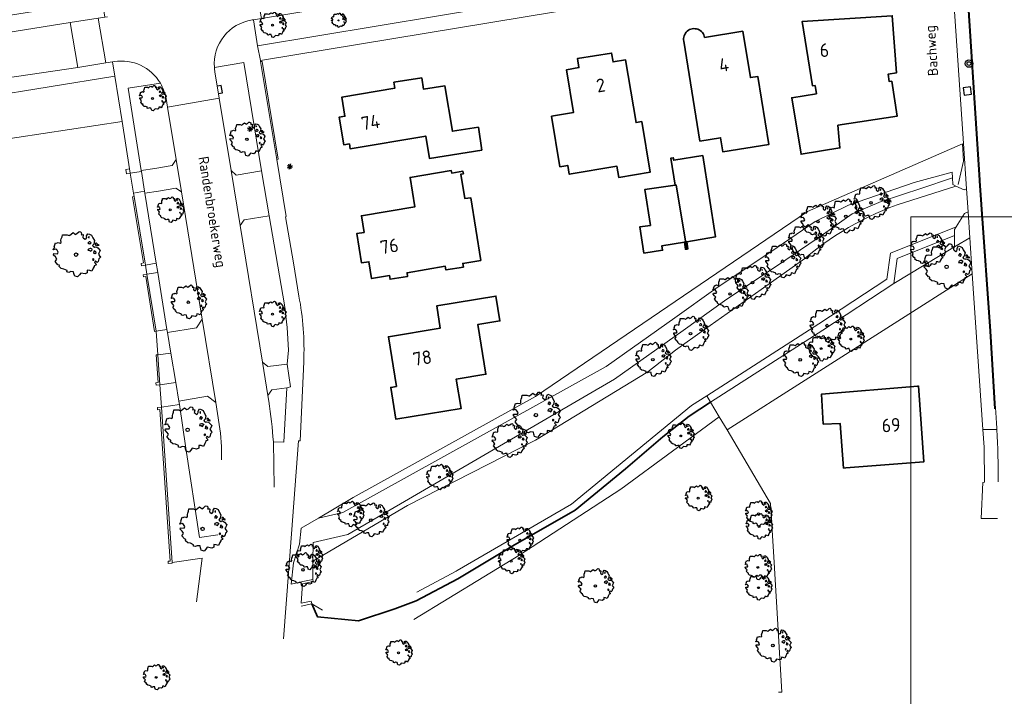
# Model space of a CAD drawing. Header units: metres. Extents: x 152391 to 157968, y 462336 to 467280.
# Tile 489 of 656: x 156202 to 156333, y 462701 to 462791. Entities that reach past the tile are written whole.
import ezdxf
from ezdxf.enums import TextEntityAlignment as Align

# ---------------------------------------------------------------- set-up
doc = ezdxf.new("R2010")
doc.units = ezdxf.units.M
doc.header["$LTSCALE"] = 0.75
doc.layers.get('0').update_dxf_attribs({"lineweight": 25})
for name, color, linetype, lineweight in [('B-GV-GR-BOOM-S', 252, 'Continuous', 25), ('B-RO-GK-BESCHOEIING-G', 251, 'GK-BESCHOEIING', 35), ('B-RO-GR-BEPLANTING_CULTUUR_BOSPLANTSOEN-GV', 251, 'Continuous', 18), ('B-RO-GR-BEPLANTING_CULTUUR_HEESTERS-GV', 251, 'Continuous', 18), ('B-RO-GR-GROENVOORZIENING-GV', 251, 'Continuous', 18), ('B-RO-IE-TERREINAFSCHEIDING_KUNSTMATIG_HEKWERK-G', 251, 'IE-TERREINAFSCHEIDING-KUNSTMATIG', 18), ('B-RO-IE-TERREINAFSCHEIDING_KUNSTMATIG_MUUR-GV', 251, 'Continuous', 18), ('B-RO-OG-BEBOUWING-GV', 6, 'Continuous', 35), ('B-RO-OG-BEBOUWING-T18', 1, 'Continuous', 18), ('B-RO-OG-TERREIN_CULTUURSCHEIDING-GV', 251, 'Continuous', 18), ('B-RO-OG-WATER_SLOOT-GV', 251, 'Continuous', 18), ('B-RO-VH-VERHARDING_ASFALT-GV', 251, 'Continuous', 18), ('B-RO-VH-VERHARDING_BETONSTRAATSTEEN-GV', 251, 'Continuous', 18), ('B-RO-VH-VERHARDING_STRAATBAKSTEEN-GV', 251, 'Continuous', 18), ('B-RO-VH-VERHARDING_TEGEL-GV', 251, 'Continuous', 18), ('B-WE-OG-TOPOGRAFIE-T18', 1, 'Continuous', 18)]:
    doc.layers.add(name, color=color, linetype=linetype, lineweight=lineweight)
for name, color, linetype in [('S08_TROTTOIRKOLK', 251, 'Continuous'), ('TOPO1', 251, 'Continuous'), ('TOPO_BOOM', 251, 'Continuous'), ('TOPO_LICHTMAST', 251, 'Continuous')]:
    doc.layers.add(name, color=color, linetype=linetype)
doc.layers.add('X-XX-AL-TEKENBLAD_HULPLIJN-G', color=7, linetype='Continuous', lineweight=18, plot=False)
doc.styles.add('NLCS-ISO-M200-T18', font='NLCS-ISO.ttf', dxfattribs={"height": 360})
doc.linetypes.add('GK-BESCHOEIING', pattern='A,30,-5,[1,NLCS.SHX,S=1,R=0,X=0,Y=0],-5', length=40)
doc.linetypes.add('IE-TERREINAFSCHEIDING-KUNSTMATIG', pattern='A,4,[82,NLCS.SHX,S=0.75,R=90,X=0,Y=0],4,-2', length=10)

# ---------------------------------------------------------------- blocks, each defined once
blk = doc.blocks.new('Q26')
at = {"color": 0, "linetype": 'ByBlock'}
for p, q in [((-0.37, 0), (0.37, 0)), ((0.262, -0.262), (-0.261, 0.261)), ((0, -0.37), (0, 0.37))]:
    blk.add_line(p, q, dxfattribs=at)
blk.add_lwpolyline([(-0.261, -0.261), (0, 0), (0.261, 0.261)], dxfattribs=at)
blk = doc.blocks.new('Q21')
at = {"color": 0, "linetype": 'ByBlock'}
for radius in [0.5, 0.25]:
    blk.add_circle((0, 0), radius, dxfattribs=at)
blk = doc.blocks.new('S08')
at = {"color": 0, "linetype": 'ByBlock'}
blk.add_lwpolyline([(-0.5, 0), (-0.5, -0.5), (0.5, -0.5), (0.5, 0)], dxfattribs=at)
blk = doc.blocks.new('S061')
at = {"linetype": 'Continuous'}
blk.add_lwpolyline([(-0.5, 0.5), (-0.5, -0.5), (0.5, -0.5), (0.5, 0.5), (-0.5, 0.5)], close=True, dxfattribs=at)
blk = doc.blocks.new('SGR-BOOM_0_10')
at = {"linetype": 'Continuous'}
for p, q in [((-0.96, 0.21), (-0.93, 0.27)), ((-0.84, 0.23), (-0.96, 0.21)), ((-0.94, -0.02), (-0.94, 0.05)), ((-0.94, 0.05), (-0.78, 0.04)), ((-0.93, 0.27), (-0.9, 0.3)), ((-0.92, 0.33), (-0.86, 0.49)), ((-0.9, 0.3), (-0.92, 0.33)), ((-0.86, 0.49), (-0.82, 0.48)), ((-0.8, 0.19), (-0.84, 0.23)), ((-0.82, 0.48), (-0.75, 0.51)), ((-0.75, 0.1), (-0.8, 0.19)), ((-0.78, 0.04), (-0.75, 0.1)), ((-0.75, 0.51), (-0.66, 0.48)), ((-0.66, 0.48), (-0.63, 0.52)), ((-0.64, 0.61), (-0.62, 0.67)), ((-0.63, 0.52), (-0.64, 0.61)), ((-0.62, 0.67), (-0.59, 0.75)), ((-0.59, 0.75), (-0.57, 0.84)), ((-0.57, 0.84), (-0.38, 0.84)), ((-0.38, 0.84), (-0.29, 0.81)), ((-0.29, 0.81), (-0.26, 0.82)), ((-0.26, 0.82), (-0.21, 0.87)), ((-0.21, 0.87), (-0.13, 0.93)), ((-0.13, 0.93), (-0.07, 0.89)), ((-0.07, 0.89), (-0.04, 0.85)), ((-0.04, 0.85), (0.04, 0.89)), ((0.04, 0.89), (0.12, 0.96)), ((0.12, 0.96), (0.15, 0.97)), ((0.15, 0.97), (0.19, 0.95)), ((0.19, 0.95), (0.22, 0.93)), ((0.23, 0.86), (0.21, 0.84)), ((0.21, 0.84), (0.3, 0.85)), ((0.22, 0.93), (0.23, 0.86)), ((0.3, 0.83), (0.29, 0.72)), ((0.29, 0.72), (0.32, 0.7)), ((0.3, 0.85), (0.3, 0.83)), ((0.32, 0.7), (0.39, 0.65)), ((0.39, 0.65), (0.42, 0.68)), ((0.42, 0.68), (0.45, 0.72)), ((0.44, 0.79), (0.5, 0.88)), ((0.45, 0.72), (0.44, 0.79)), ((0.5, 0.88), (0.57, 0.86)), ((0.53, 0.51), (0.5, 0.49)), ((0.5, 0.49), (0.52, 0.46)), ((0.52, 0.23), (0.5, 0.19)), ((0.5, 0.19), (0.58, 0.18)), ((0.55, 0.77), (0.52, 0.75)), ((0.52, 0.75), (0.53, 0.7)), ((0.52, 0.46), (0.55, 0.47)), ((0.59, 0.26), (0.52, 0.23)), ((0.53, 0.7), (0.54, 0.7)), ((0.55, 0.55), (0.53, 0.51)), ((0.54, 0.71), (0.55, 0.77)), ((0.58, 0.55), (0.55, 0.55)), ((0.55, 0.47), (0.58, 0.44)), ((0.57, 0.86), (0.65, 0.82)), ((0.61, 0.53), (0.58, 0.55)), ((0.58, 0.44), (0.61, 0.47)), ((0.58, 0.18), (0.63, 0.14)), ((0.63, 0.26), (0.59, 0.26)), ((0.63, 0.49), (0.61, 0.53)), ((0.61, 0.47), (0.63, 0.49)), ((0.68, 0.22), (0.63, 0.26)), ((0.63, 0.14), (0.68, 0.21)), ((0.65, 0.82), (0.7, 0.71)), ((0.68, 0.21), (0.7, 0.23)), ((0.74, 0.45), (0.69, 0.39)), ((0.69, 0.39), (0.72, 0.35)), ((0.7, 0.71), (0.78, 0.59)), ((0.72, 0.35), (0.78, 0.32)), ((0.78, 0.59), (0.74, 0.45)), ((0.76, 0.1), (0.74, 0.06)), ((0.81, 0.03), (0.74, 0.06)), ((0.8, 0.13), (0.76, 0.17)), ((0.76, 0.17), (0.76, 0.13)), ((0.76, 0.13), (0.76, 0.1)), ((0.78, 0.32), (0.81, 0.33)), ((0.83, 0.11), (0.8, 0.13)), ((0.83, 0.48), (0.81, 0.46)), ((0.81, 0.46), (0.82, 0.42)), ((0.81, 0.33), (0.88, 0.32)), ((0.81, 0.03), (0.85, 0.08)), ((0.82, 0.42), (0.86, 0.39)), ((0.87, 0.48), (0.83, 0.48)), ((0.85, 0.08), (0.83, 0.11)), ((0.86, 0.41), (0.92, 0.38)), ((0.86, 0.39), (0.87, 0.41)), ((0.91, 0.43), (0.87, 0.48)), ((0.88, 0.32), (0.92, 0.29)), ((0.97, 0.4), (0.91, 0.43)), ((0.92, 0.38), (0.97, 0.4)), ((0.92, 0.29), (1.02, 0.18)), ((0.97, 0.06), (0.94, 0.02)), ((0.94, 0.02), (0.99, -0.05)), ((1.02, 0.18), (0.97, 0.06)), ((-0.87, -0.1), (-0.94, -0.02)), ((-0.81, -0.18), (-0.87, -0.1)), ((-0.87, -0.28), (-0.84, -0.24)), ((-0.76, -0.42), (-0.87, -0.28)), ((-0.84, -0.24), (-0.81, -0.18)), ((-0.7, -0.44), (-0.76, -0.42)), ((-0.72, -0.51), (-0.7, -0.44)), ((-0.62, -0.59), (-0.72, -0.51)), ((-0.51, -0.61), (-0.62, -0.59)), ((-0.38, -0.66), (-0.51, -0.61)), ((-0.38, -0.73), (-0.38, -0.66)), ((-0.31, -0.75), (-0.38, -0.73)), ((-0.23, -0.71), (-0.31, -0.75)), ((-0.11, -0.72), (-0.23, -0.71)), ((-0.09, -0.8), (-0.11, -0.72)), ((-0.07, -0.84), (-0.09, -0.8)), ((-0.05, -0.9), (-0.07, -0.84)), ((0.06, -0.94), (-0.05, -0.9)), ((0.14, -0.86), (0.06, -0.94)), ((0.2, -0.77), (0.14, -0.86)), ((0.38, -0.81), (0.2, -0.77)), ((0.47, -0.76), (0.38, -0.81)), ((0.47, -0.65), (0.47, -0.76)), ((0.58, -0.66), (0.47, -0.65)), ((0.66, -0.7), (0.58, -0.66)), ((0.72, -0.57), (0.66, -0.7)), ((0.72, -0.16), (0.7, -0.2)), ((0.7, -0.2), (0.7, -0.24)), ((0.71, -0.24), (0.75, -0.23)), ((0.75, -0.19), (0.72, -0.16)), ((0.76, -0.5), (0.72, -0.57)), ((0.75, -0.23), (0.75, -0.19)), ((0.77, -0.47), (0.76, -0.5)), ((0.83, -0.45), (0.77, -0.47)), ((0.82, -0.27), (0.78, -0.33)), ((0.78, -0.33), (0.8, -0.36)), ((0.8, -0.36), (0.84, -0.4)), ((0.89, -0.33), (0.82, -0.27)), ((0.84, -0.4), (0.83, -0.45)), ((0.93, -0.29), (0.89, -0.33)), ((0.95, -0.24), (0.93, -0.29)), ((0.97, -0.17), (0.95, -0.24)), ((1.04, -0.1), (0.97, -0.17)), ((0.99, -0.05), (1.04, -0.1))]:
    blk.add_line(p, q, dxfattribs=at)
blk.add_circle((0, 0), 0.0711, dxfattribs=at)
blk = doc.blocks.new('SGR-BOOM_21_30')
at = {"linetype": 'Continuous'}
for p, q in [((-1.11, 1.19), (-1.05, 1.33)), ((-1.05, 1.33), (-1.02, 1.5)), ((-1.02, 1.5), (-0.67, 1.5)), ((-0.67, 1.5), (-0.52, 1.43)), ((-0.52, 1.43), (-0.47, 1.45)), ((-0.47, 1.45), (-0.37, 1.55)), ((-0.37, 1.55), (-0.23, 1.65)), ((-0.23, 1.65), (-0.13, 1.58)), ((-0.13, 1.58), (-0.06, 1.52)), ((-0.06, 1.52), (0.07, 1.58)), ((0.07, 1.58), (0.2, 1.71)), ((0.2, 1.71), (0.26, 1.73)), ((0.26, 1.73), (0.33, 1.7)), ((0.33, 1.7), (0.39, 1.65)), ((0.4, 1.53), (0.38, 1.5)), ((0.38, 1.5), (0.53, 1.52)), ((0.39, 1.65), (0.4, 1.53)), ((0.54, 1.48), (0.51, 1.29)), ((0.53, 1.52), (0.54, 1.48)), ((0.79, 1.4), (0.89, 1.56)), ((0.8, 1.29), (0.79, 1.4)), ((0.89, 1.56), (1.02, 1.53)), ((0.97, 1.37), (0.93, 1.33)), ((0.93, 1.33), (0.95, 1.25)), ((0.96, 1.27), (0.97, 1.37)), ((1.02, 1.53), (1.16, 1.45)), ((1.16, 1.45), (1.25, 1.27)), ((-1.7, 0.37), (-1.66, 0.48)), ((-1.49, 0.41), (-1.7, 0.37)), ((-1.68, -0.03), (-1.67, 0.09)), ((-1.67, 0.09), (-1.39, 0.07)), ((-1.66, 0.48), (-1.6, 0.53)), ((-1.63, 0.58), (-1.53, 0.87)), ((-1.6, 0.53), (-1.63, 0.58)), ((-1.53, 0.87), (-1.46, 0.86)), ((-1.42, 0.33), (-1.49, 0.41)), ((-1.46, 0.86), (-1.34, 0.91)), ((-1.33, 0.18), (-1.42, 0.33)), ((-1.39, 0.07), (-1.33, 0.18)), ((-1.34, 0.91), (-1.18, 0.86)), ((-1.18, 0.86), (-1.12, 0.92)), ((-1.13, 1.09), (-1.11, 1.19)), ((-1.12, 0.92), (-1.13, 1.09)), ((0.51, 1.29), (0.57, 1.24)), ((0.57, 1.24), (0.69, 1.15)), ((0.69, 1.15), (0.75, 1.2)), ((0.75, 1.2), (0.8, 1.29)), ((0.94, 0.91), (0.89, 0.87)), ((0.89, 0.87), (0.93, 0.83)), ((0.93, 0.41), (0.89, 0.33)), ((0.89, 0.33), (1.03, 0.32)), ((0.93, 0.83), (0.98, 0.84)), ((1.05, 0.46), (0.93, 0.41)), ((0.97, 0.97), (0.94, 0.91)), ((0.95, 1.25), (0.96, 1.24)), ((1.03, 0.97), (0.97, 0.97)), ((0.98, 0.84), (1.03, 0.78)), ((1.08, 0.94), (1.03, 0.97)), ((1.03, 0.78), (1.08, 0.84)), ((1.03, 0.32), (1.11, 0.25)), ((1.11, 0.46), (1.05, 0.46)), ((1.12, 0.87), (1.08, 0.94)), ((1.08, 0.84), (1.12, 0.87)), ((1.22, 0.4), (1.11, 0.46)), ((1.11, 0.25), (1.2, 0.37)), ((1.2, 0.37), (1.24, 0.41)), ((1.32, 0.79), (1.23, 0.69)), ((1.23, 0.69), (1.27, 0.63)), ((1.25, 1.27), (1.38, 1.06)), ((1.27, 0.63), (1.38, 0.56)), ((1.34, 0.18), (1.31, 0.1)), ((1.43, 0.05), (1.31, 0.1)), ((1.38, 1.06), (1.32, 0.79)), ((1.36, 0.3), (1.34, 0.23)), ((1.34, 0.23), (1.34, 0.18)), ((1.43, 0.23), (1.36, 0.3)), ((1.38, 0.56), (1.44, 0.6)), ((1.47, 0.2), (1.43, 0.23)), ((1.43, 0.05), (1.51, 0.14)), ((1.47, 0.86), (1.44, 0.81)), ((1.44, 0.81), (1.46, 0.74)), ((1.44, 0.6), (1.57, 0.56)), ((1.46, 0.74), (1.53, 0.69)), ((1.54, 0.86), (1.47, 0.86)), ((1.51, 0.14), (1.47, 0.2)), ((1.53, 0.73), (1.64, 0.68)), ((1.53, 0.69), (1.54, 0.73)), ((1.62, 0.76), (1.54, 0.86)), ((1.57, 0.56), (1.64, 0.51)), ((1.73, 0.71), (1.62, 0.76)), ((1.64, 0.68), (1.73, 0.71)), ((1.64, 0.51), (1.81, 0.32)), ((1.72, 0.1), (1.67, 0.04)), ((1.67, 0.04), (1.76, -0.09)), ((1.81, 0.32), (1.72, 0.1)), ((-1.54, -0.18), (-1.68, -0.03)), ((-1.55, -0.51), (-1.49, -0.42)), ((-1.35, -0.75), (-1.55, -0.51)), ((-1.44, -0.32), (-1.54, -0.18)), ((-1.49, -0.42), (-1.44, -0.32)), ((-1.25, -0.78), (-1.35, -0.75)), ((-1.27, -0.9), (-1.25, -0.78)), ((-1.11, -1.05), (-1.27, -0.9)), ((-0.91, -1.08), (-1.11, -1.05)), ((-0.67, -1.18), (-0.91, -1.08)), ((-0.68, -1.29), (-0.67, -1.18)), ((-0.55, -1.33), (-0.68, -1.29)), ((-0.4, -1.26), (-0.55, -1.33)), ((-0.19, -1.28), (-0.4, -1.26)), ((-0.16, -1.43), (-0.19, -1.28)), ((0.84, -1.16), (0.83, -1.36)), ((1.03, -1.18), (0.84, -1.16)), ((1.18, -1.24), (1.03, -1.18)), ((1.29, -1.01), (1.18, -1.24)), ((1.29, -0.29), (1.24, -0.36)), ((1.24, -0.36), (1.25, -0.42)), ((1.26, -0.42), (1.33, -0.41)), ((1.33, -0.34), (1.29, -0.29)), ((1.36, -0.88), (1.29, -1.01)), ((1.33, -0.41), (1.33, -0.34)), ((1.37, -0.83), (1.36, -0.88)), ((1.48, -0.8), (1.37, -0.83)), ((1.46, -0.47), (1.39, -0.59)), ((1.39, -0.59), (1.43, -0.64)), ((1.43, -0.64), (1.5, -0.7)), ((1.58, -0.59), (1.46, -0.47)), ((1.5, -0.7), (1.48, -0.8)), ((1.66, -0.52), (1.58, -0.59)), ((1.68, -0.42), (1.66, -0.52)), ((1.72, -0.31), (1.68, -0.42)), ((1.84, -0.18), (1.72, -0.31)), ((1.76, -0.09), (1.84, -0.18)), ((-0.13, -1.49), (-0.16, -1.43)), ((-0.1, -1.61), (-0.13, -1.49)), ((0.11, -1.67), (-0.1, -1.61)), ((0.25, -1.52), (0.11, -1.67)), ((0.36, -1.38), (0.25, -1.52)), ((0.68, -1.44), (0.36, -1.38)), ((0.83, -1.36), (0.68, -1.44))]:
    blk.add_line(p, q, dxfattribs=at)
blk.add_circle((0, 0), 0.126, dxfattribs=at)
blk = doc.blocks.new('SGR-BOOM_31_50')
at = {"linetype": 'Continuous'}
for p, q in [((-1.51, 1.45), (-1.48, 1.58)), ((-1.49, 1.23), (-1.51, 1.45)), ((-1.48, 1.58), (-1.4, 1.78)), ((-1.4, 1.78), (-1.36, 2)), ((-1.36, 2), (-0.89, 2)), ((-0.89, 2), (-0.69, 1.91)), ((-0.69, 1.91), (-0.63, 1.93)), ((-0.63, 1.93), (-0.49, 2.06)), ((-0.49, 2.06), (-0.3, 2.2)), ((-0.3, 2.2), (-0.18, 2.11)), ((-0.18, 2.11), (-0.08, 2.02)), ((-0.08, 2.02), (0.09, 2.11)), ((0.09, 2.11), (0.27, 2.28)), ((0.27, 2.28), (0.35, 2.31)), ((0.35, 2.31), (0.44, 2.26)), ((0.44, 2.26), (0.52, 2.2)), ((0.54, 2.04), (0.51, 2)), ((0.51, 2), (0.71, 2.02)), ((0.52, 2.2), (0.54, 2.04)), ((0.72, 1.98), (0.68, 1.71)), ((0.68, 1.71), (0.75, 1.65)), ((0.71, 2.02), (0.72, 1.98)), ((0.75, 1.65), (0.92, 1.54)), ((0.92, 1.54), (1, 1.6)), ((1, 1.6), (1.06, 1.71)), ((1.05, 1.87), (1.19, 2.09)), ((1.06, 1.71), (1.05, 1.87)), ((1.19, 2.09), (1.36, 2.04)), ((1.3, 1.82), (1.23, 1.78)), ((1.23, 1.78), (1.27, 1.67)), ((1.27, 1.67), (1.28, 1.65)), ((1.28, 1.69), (1.3, 1.82)), ((1.36, 2.04), (1.54, 1.93)), ((1.54, 1.93), (1.67, 1.69)), ((1.67, 1.69), (1.84, 1.41)), ((1.84, 1.41), (1.76, 1.06)), ((-2.27, 0.49), (-2.21, 0.64)), ((-1.99, 0.55), (-2.27, 0.49)), ((-2.24, -0.04), (-2.22, 0.11)), ((-2.22, 0.11), (-1.85, 0.09)), ((-2.21, 0.64), (-2.13, 0.71)), ((-2.18, 0.77), (-2.04, 1.17)), ((-2.13, 0.71), (-2.18, 0.77)), ((-2.04, 1.17), (-1.94, 1.14)), ((-1.9, 0.44), (-1.99, 0.55)), ((-1.94, 1.14), (-1.79, 1.21)), ((-1.77, 0.25), (-1.9, 0.44)), ((-1.85, 0.09), (-1.77, 0.25)), ((-1.79, 1.21), (-1.57, 1.14)), ((-1.57, 1.14), (-1.49, 1.23)), ((1.25, 1.21), (1.19, 1.17)), ((1.19, 1.17), (1.23, 1.1)), ((1.23, 0.55), (1.19, 0.44)), ((1.19, 0.44), (1.37, 0.42)), ((1.23, 1.1), (1.31, 1.12)), ((1.4, 0.62), (1.23, 0.55)), ((1.3, 1.3), (1.25, 1.21)), ((1.37, 1.3), (1.3, 1.3)), ((1.31, 1.12), (1.37, 1.03)), ((1.44, 1.25), (1.37, 1.3)), ((1.37, 1.03), (1.44, 1.12)), ((1.37, 0.42), (1.48, 0.33)), ((1.48, 0.62), (1.4, 0.62)), ((1.5, 1.17), (1.44, 1.25)), ((1.44, 1.12), (1.5, 1.17)), ((1.62, 0.53), (1.48, 0.62)), ((1.48, 0.33), (1.61, 0.49)), ((1.61, 0.49), (1.65, 0.55)), ((1.76, 1.06), (1.64, 0.93)), ((1.64, 0.93), (1.7, 0.84)), ((1.7, 0.84), (1.84, 0.75)), ((1.79, 0.25), (1.75, 0.14)), ((1.91, 0.07), (1.75, 0.14)), ((1.81, 0.4), (1.79, 0.31)), ((1.79, 0.31), (1.79, 0.25)), ((1.9, 0.31), (1.81, 0.4)), ((1.84, 0.75), (1.92, 0.79)), ((1.96, 0.27), (1.9, 0.31)), ((1.91, 0.07), (2.01, 0.18)), ((1.96, 1.14), (1.92, 1.08)), ((1.92, 1.08), (1.95, 0.99)), ((1.92, 0.79), (2.09, 0.75)), ((1.95, 0.99), (2.04, 0.93)), ((2.06, 1.14), (1.96, 1.14)), ((2.01, 0.18), (1.96, 0.27)), ((2.04, 0.97), (2.18, 0.9)), ((2.04, 0.93), (2.06, 0.97)), ((2.16, 1.01), (2.06, 1.14)), ((2.09, 0.75), (2.18, 0.68)), ((2.3, 0.95), (2.16, 1.01)), ((2.18, 0.9), (2.3, 0.95)), ((2.18, 0.68), (2.41, 0.42)), ((2.29, 0.14), (2.23, 0.05)), ((2.23, 0.05), (2.35, -0.13)), ((2.41, 0.42), (2.29, 0.14)), ((-2.05, -0.24), (-2.24, -0.04)), ((-2.07, -0.67), (-1.99, -0.56)), ((-1.8, -1), (-2.07, -0.67)), ((-1.91, -0.43), (-2.05, -0.24)), ((-1.99, -0.56), (-1.91, -0.43)), ((-1.67, -1.05), (-1.8, -1)), ((-1.7, -1.2), (-1.67, -1.05)), ((-1.48, -1.4), (-1.7, -1.2)), ((1.72, -0.39), (1.65, -0.48)), ((1.65, -0.48), (1.67, -0.56)), ((1.68, -0.56), (1.78, -0.54)), ((1.78, -0.45), (1.72, -0.39)), ((1.81, -1.18), (1.72, -1.35)), ((1.78, -0.54), (1.78, -0.45)), ((1.82, -1.11), (1.81, -1.18)), ((1.98, -1.07), (1.82, -1.11)), ((1.95, -0.63), (1.85, -0.78)), ((1.85, -0.78), (1.9, -0.85)), ((1.9, -0.85), (1.99, -0.94)), ((2.1, -0.78), (1.95, -0.63)), ((1.99, -0.94), (1.98, -1.07)), ((2.21, -0.7), (2.1, -0.78)), ((2.24, -0.56), (2.21, -0.7)), ((2.29, -0.41), (2.24, -0.56)), ((2.46, -0.24), (2.29, -0.41)), ((2.35, -0.13), (2.46, -0.24)), ((-1.22, -1.44), (-1.48, -1.4)), ((-0.89, -1.57), (-1.22, -1.44)), ((-0.91, -1.72), (-0.89, -1.57)), ((-0.73, -1.77), (-0.91, -1.72)), ((-0.53, -1.68), (-0.73, -1.77)), ((-0.25, -1.7), (-0.53, -1.68)), ((-0.21, -1.9), (-0.25, -1.7)), ((-0.18, -1.99), (-0.21, -1.9)), ((-0.13, -2.14), (-0.18, -1.99)), ((0.15, -2.23), (-0.13, -2.14)), ((0.34, -2.03), (0.15, -2.23)), ((0.47, -1.83), (0.34, -2.03)), ((0.91, -1.92), (0.47, -1.83)), ((1.11, -1.81), (0.91, -1.92)), ((1.13, -1.55), (1.11, -1.81)), ((1.37, -1.57), (1.13, -1.55)), ((1.58, -1.66), (1.37, -1.57)), ((1.72, -1.35), (1.58, -1.66))]:
    blk.add_line(p, q, dxfattribs=at)
blk.add_circle((0, 0), 0.169, dxfattribs=at)
blk = doc.blocks.new('SGR-BOOM_50_100')
at = {"linetype": 'Continuous'}
for p, q in [((-1.87, 2.37), (-1.81, 2.66)), ((-1.81, 2.66), (-1.19, 2.66)), ((-1.19, 2.66), (-0.92, 2.55)), ((-0.84, 2.58), (-0.65, 2.75)), ((-0.65, 2.75), (-0.4, 2.93)), ((-0.4, 2.93), (-0.24, 2.81)), ((-0.24, 2.81), (-0.11, 2.69)), ((-0.11, 2.69), (0.12, 2.81)), ((0.12, 2.81), (0.36, 3.04)), ((0.36, 3.04), (0.47, 3.07)), ((0.47, 3.07), (0.59, 3.02)), ((0.59, 3.02), (0.69, 2.93)), ((0.72, 2.72), (0.67, 2.66)), ((0.67, 2.66), (0.94, 2.69)), ((0.69, 2.93), (0.72, 2.72)), ((0.96, 2.64), (0.9, 2.29)), ((0.94, 2.69), (0.96, 2.64)), ((1.4, 2.49), (1.58, 2.78)), ((1.58, 2.78), (1.81, 2.72)), ((1.81, 2.72), (2.06, 2.58)), ((-2.9, 1.03), (-2.72, 1.56)), ((-2.72, 1.56), (-2.59, 1.53)), ((-2.59, 1.53), (-2.39, 1.61)), ((-2.39, 1.61), (-2.1, 1.53)), ((-2.1, 1.53), (-1.99, 1.64)), ((-2.01, 1.93), (-1.97, 2.11)), ((-1.99, 1.64), (-2.01, 1.93)), ((-1.97, 2.11), (-1.87, 2.37)), ((-0.92, 2.55), (-0.84, 2.58)), ((0.9, 2.29), (1, 2.2)), ((1, 2.2), (1.23, 2.05)), ((1.23, 2.05), (1.34, 2.14)), ((1.34, 2.14), (1.42, 2.29)), ((1.42, 2.29), (1.4, 2.49)), ((1.67, 1.61), (1.58, 1.56)), ((1.58, 1.56), (1.65, 1.47)), ((1.73, 2.43), (1.65, 2.37)), ((1.65, 2.37), (1.69, 2.23)), ((1.65, 1.47), (1.75, 1.5)), ((1.73, 1.73), (1.67, 1.61)), ((1.69, 2.23), (1.71, 2.2)), ((1.71, 2.26), (1.73, 2.43)), ((1.83, 1.73), (1.73, 1.73)), ((1.75, 1.5), (1.83, 1.38)), ((1.91, 1.67), (1.83, 1.73)), ((1.83, 1.38), (1.91, 1.5)), ((2, 1.56), (1.91, 1.67)), ((1.91, 1.5), (2, 1.56)), ((2.06, 2.58), (2.22, 2.26)), ((2.35, 1.41), (2.18, 1.23)), ((2.22, 2.26), (2.45, 1.88)), ((2.45, 1.88), (2.35, 1.41)), ((2.62, 1.53), (2.56, 1.44)), ((2.56, 1.44), (2.6, 1.32)), ((2.6, 1.32), (2.72, 1.23)), ((2.74, 1.53), (2.62, 1.53)), ((2.89, 1.35), (2.74, 1.53)), ((3.07, 1.26), (2.89, 1.35)), ((-3.03, 0.65), (-2.94, 0.85)), ((-2.65, 0.74), (-3.03, 0.65)), ((-2.99, -0.05), (-2.96, 0.15)), ((-2.96, 0.15), (-2.47, 0.12)), ((-2.94, 0.85), (-2.84, 0.94)), ((-2.84, 0.94), (-2.9, 1.03)), ((-2.53, 0.59), (-2.65, 0.74)), ((-2.37, 0.33), (-2.53, 0.59)), ((-2.47, 0.12), (-2.37, 0.33)), ((1.65, 0.74), (1.58, 0.59)), ((1.58, 0.59), (1.83, 0.56)), ((1.87, 0.82), (1.65, 0.74)), ((1.83, 0.56), (1.98, 0.45)), ((1.98, 0.82), (1.87, 0.82)), ((2.16, 0.71), (1.98, 0.82)), ((1.98, 0.45), (2.14, 0.65)), ((2.14, 0.65), (2.2, 0.74)), ((2.18, 1.23), (2.27, 1.12)), ((2.27, 1.12), (2.45, 1)), ((2.39, 0.33), (2.33, 0.18)), ((2.55, 0.09), (2.33, 0.18)), ((2.41, 0.53), (2.39, 0.42)), ((2.39, 0.42), (2.39, 0.33)), ((2.53, 0.42), (2.41, 0.53)), ((2.45, 1), (2.56, 1.06)), ((2.62, 0.36), (2.53, 0.42)), ((2.55, 0.09), (2.68, 0.24)), ((2.56, 1.06), (2.78, 1)), ((2.68, 0.24), (2.62, 0.36)), ((2.72, 1.29), (2.91, 1.2)), ((2.72, 1.23), (2.74, 1.29)), ((2.78, 1), (2.91, 0.91)), ((2.91, 1.2), (3.07, 1.26)), ((2.91, 0.91), (3.22, 0.56)), ((3.05, 0.18), (2.97, 0.07)), ((2.97, 0.07), (3.13, -0.17)), ((3.22, 0.56), (3.05, 0.18)), ((-2.74, -0.31), (-2.99, -0.05)), ((-2.76, -0.9), (-2.65, -0.75)), ((-2.41, -1.34), (-2.76, -0.9)), ((-2.55, -0.58), (-2.74, -0.31)), ((-2.65, -0.75), (-2.55, -0.58)), ((2.29, -0.52), (2.2, -0.64)), ((2.2, -0.64), (2.22, -0.75)), ((2.25, -0.75), (2.37, -0.72)), ((2.37, -0.61), (2.29, -0.52)), ((2.37, -0.72), (2.37, -0.61)), ((2.6, -0.84), (2.47, -1.04)), ((2.47, -1.04), (2.53, -1.13)), ((2.53, -1.13), (2.66, -1.25)), ((2.8, -1.04), (2.6, -0.84)), ((2.66, -1.25), (2.64, -1.42)), ((2.95, -0.93), (2.8, -1.04)), ((2.99, -0.75), (2.95, -0.93)), ((3.05, -0.55), (2.99, -0.75)), ((3.28, -0.31), (3.05, -0.55)), ((3.13, -0.17), (3.28, -0.31)), ((-2.22, -1.39), (-2.41, -1.34)), ((-2.26, -1.6), (-2.22, -1.39)), ((-1.97, -1.86), (-2.26, -1.6)), ((-1.62, -1.92), (-1.97, -1.86)), ((-1.19, -2.1), (-1.62, -1.92)), ((-1.21, -2.3), (-1.19, -2.1)), ((-0.98, -2.36), (-1.21, -2.3)), ((-0.71, -2.24), (-0.98, -2.36)), ((-0.34, -2.27), (-0.71, -2.24)), ((-0.28, -2.53), (-0.34, -2.27)), ((-0.24, -2.65), (-0.28, -2.53)), ((0.63, -2.45), (0.45, -2.71)), ((1.21, -2.56), (0.63, -2.45)), ((1.48, -2.42), (1.21, -2.56)), ((1.5, -2.07), (1.48, -2.42)), ((1.83, -2.1), (1.5, -2.07)), ((2.1, -2.21), (1.83, -2.1)), ((2.29, -1.8), (2.1, -2.21)), ((2.41, -1.57), (2.29, -1.8)), ((2.43, -1.48), (2.41, -1.57)), ((2.64, -1.42), (2.43, -1.48)), ((-0.17, -2.85), (-0.24, -2.65)), ((0.2, -2.97), (-0.17, -2.85)), ((0.45, -2.71), (0.2, -2.97))]:
    blk.add_line(p, q, dxfattribs=at)
blk.add_circle((0, 0), 0.225, dxfattribs=at)

msp = doc.modelspace()

# ---------------------------------------------------------------- linework, layer by layer
at = {"layer": 'B-RO-GK-BESCHOEIING-G'}
msp.add_lwpolyline([(156293.64, 462740.39), (156290.78, 462738.5), (156287.29, 462735.75), (156282.31, 462731.51), (156275.63, 462725.99), (156267.29, 462721.23), (156259.99, 462716.87), (156254.44, 462713.94), (156251.59, 462712.86), (156246.76, 462711.27), (156241.3, 462711.79), (156240.54, 462713.53)], dxfattribs=at)
at = {"layer": 'B-RO-GR-BEPLANTING_CULTUUR_BOSPLANTSOEN-GV'}
msp.add_lwpolyline([(156318.02, 462756.18), (156326.14, 462761.08), (156326.13, 462762.58), (156318.5, 462759.54)], close=True, dxfattribs=at)
at = {"layer": 'B-RO-GR-BEPLANTING_CULTUUR_HEESTERS-GV'}
for points in [[(156233.32, 462787.88), (156281.51, 462795.88), (156281.02, 462798.82), (156280.92, 462799.32), (156233.85, 462791.52), (156232.76, 462791.34)], [(156326.14, 462761.08), (156318.02, 462756.18), (156308.57, 462749.96), (156293.64, 462740.39), (156294.79, 462738.45), (156295.83, 462736.68), (156328.47, 462757.47), (156328.48, 462757.48), (156328.15, 462762.3), (156328.15, 462762.29), (156326.33, 462761.2)]]:
    msp.add_lwpolyline(points, close=True, dxfattribs=at)
at = {"layer": 'B-RO-GR-GROENVOORZIENING-GV'}
msp.add_lwpolyline([(156196.95, 462779.92), (156197.4, 462777.05), (156197.71, 462775.11), (156215.27, 462777.78), (156214.31, 462783.81), (156196.79, 462780.97)], close=True, dxfattribs=at)
msp.add_lwpolyline([(156302.7, 462701.77), (156303.14, 462701.74), (156302.11, 462719.04), (156301.61, 462726.88), (156295.83, 462736.68), (156294.79, 462738.45), (156288.59, 462733.84), (156281.67, 462728.78), (156268.11, 462719.94), (156254.11, 462711.44)], dxfattribs=at)
at = {"layer": 'B-RO-IE-TERREINAFSCHEIDING_KUNSTMATIG_HEKWERK-G'}
for points in [[(156326.63, 462769.38), (156327.32, 462772.51), (156327.2, 462774.79), (156306.56, 462765.8), (156270.32, 462741.12), (156246.04, 462727.67), (156241.42, 462724.94)], [(156328.47, 462757.47), (156295.83, 462736.68)], [(156295.83, 462736.68), (156301.61, 462726.88)]]:
    msp.add_lwpolyline(points, dxfattribs=at)
at = {"layer": 'B-RO-IE-TERREINAFSCHEIDING_KUNSTMATIG_MUUR-GV'}
for points in [[(156235.87, 462772.72), (156236.08, 462772.75), (156233.94, 462785.79), (156233.73, 462785.76)], [(156215.86, 462770.81), (156216.37, 462770.89), (156216.28, 462771.46), (156215.77, 462771.38)], [(156216.89, 462767.77), (156216.68, 462767.73), (156218.13, 462758.93), (156217.82, 462758.88), (156217.87, 462758.57), (156218.39, 462758.66)], [(156219.81, 462749.85), (156218.58, 462757.46), (156218.07, 462757.37), (156218.12, 462757.07), (156218.43, 462757.11), (156219.6, 462749.81)], [(156220.04, 462746.69), (156219.83, 462746.68), (156220.09, 462743), (156219.78, 462742.98), (156219.8, 462742.67), (156220.32, 462742.71)], [(156220.51, 462739.73), (156219.99, 462739.69), (156220.01, 462739.38), (156220.32, 462739.4), (156221.7, 462719.22), (156221.4, 462719.19), (156221.42, 462718.89), (156221.94, 462718.92), (156221.93, 462719.02)]]:
    msp.add_lwpolyline(points, close=True, dxfattribs=at)
at = {"layer": 'B-RO-OG-BEBOUWING-GV'}
for points in [[(156307.74, 462781.48), (156304.46, 462780.94), (156305.7, 462773.41), (156310.87, 462774.26), (156310.6, 462777.28), (156318.48, 462778.48), (156317.77, 462783.15), (156317.44, 462783.1), (156317.29, 462784.1), (156318.38, 462784.26), (156317.84, 462791.88), (156305.82, 462791.1), (156307.23, 462782.52), (156307.56, 462782.57)], [(156272.45, 462778.5), (156273.58, 462771.76), (156274.63, 462771.94), (156274.83, 462770.76), (156281.16, 462771.82), (156281.41, 462770.34), (156285.58, 462771.03), (156284.47, 462777.76), (156283.73, 462777.63), (156282.33, 462785.98), (156280.67, 462785.73), (156280.47, 462786.9), (156275.91, 462786.16), (156276.11, 462784.97), (156274.46, 462784.68), (156275.41, 462778.99)], [(156263.2, 462773.96), (156262.72, 462777.02), (156259.27, 462776.48), (156258.27, 462782.53), (156255.42, 462782.08), (156255.19, 462783.59), (156251.48, 462783.01), (156251.61, 462782.23), (156244.55, 462781.04), (156244.95, 462778.49), (156244.19, 462778.37), (156244.79, 462774.68), (156245.54, 462774.8), (156245.64, 462774.14), (156255.71, 462775.84), (156256.21, 462772.87)], [(156288.92, 462769.32), (156289.05, 462769.34), (156290.46, 462760.78), (156290.61, 462760.8), (156290.46, 462761.77), (156294.28, 462762.4), (156292.6, 462773.25), (156288.73, 462772.62), (156288.68, 462772.96), (156288.37, 462772.91)], [(156260.73, 462770.8), (156260.67, 462771.15), (156259.17, 462770.9), (156259.11, 462771.25), (156253.62, 462770.34), (156254.24, 462766.4), (156247.15, 462765.22), (156247.51, 462763.01), (156246.54, 462762.86), (156247.17, 462758.94), (156248.14, 462759.09), (156248.5, 462756.86), (156250.89, 462757.26), (156250.97, 462756.77), (156253.3, 462757.15), (156253.22, 462757.64), (156258.32, 462758.49), (156258.4, 462758), (156260.73, 462758.39), (156260.65, 462758.87), (156263.04, 462759.27), (156261.7, 462767.63), (156260.92, 462767.5), (156260.38, 462770.75)], [(156290.46, 462760.78), (156289.05, 462769.34), (156288.92, 462769.32), (156284.88, 462768.7), (156285.62, 462763.94), (156284.22, 462763.73), (156284.76, 462760.24), (156287.25, 462760.62), (156287.16, 462761.22), (156290.15, 462761.72), (156290.3, 462760.75)], [(156251.83, 462742.49), (156251.06, 462742.36), (156251.75, 462738.12), (156260.42, 462739.53), (156259.78, 462743.47), (156263.73, 462744.11), (156262.64, 462750.73), (156265.6, 462751.22), (156265.06, 462754.51), (156257.17, 462753.21), (156257.65, 462750.26), (156250.75, 462749.11)], [(156321.32, 462742.55), (156321.25, 462742.54), (156308.39, 462741.44), (156308.64, 462737.46), (156310.91, 462737.54), (156311.35, 462731.61), (156311.64, 462731.64), (156322.04, 462732.45)]]:
    msp.add_lwpolyline(points, close=True, dxfattribs=at)
msp.add_lwpolyline([(156292.85, 462788.97, 1.015094), (156290.07, 462788.47)], format="xyb", dxfattribs=at)
msp.add_lwpolyline([(156290.07, 462788.47), (156292.23, 462775.17), (156294.97, 462775.61), (156295.28, 462773.72), (156301.41, 462774.73), (156299.93, 462783.79), (156298.94, 462783.63), (156297.93, 462789.8), (156292.85, 462788.97)], dxfattribs=at)
at = {"layer": 'B-RO-OG-TERREIN_CULTUURSCHEIDING-GV'}
for points in [[(156229.8, 462771.23), (156230.48, 462770.65), (156233.86, 462771.19), (156231.48, 462785.65), (156227.57, 462784.96)], [(156227.65, 462784.39), (156228.21, 462780.9), (156229.8, 462771.23)], [(156220.38, 462782.87), (156216.08, 462782.23), (156217.83, 462771.23)], [(156217.83, 462771.23), (156219.63, 462771.52), (156221.94, 462771.9), (156222.46, 462772.7), (156221.31, 462779.69), (156221.13, 462780.83)], [(156236.89, 462753.34), (156234.88, 462765.22), (156231.55, 462764.69), (156231, 462763.92), (156233.96, 462745.73)], [(156233.96, 462745.73), (156234.68, 462745.14), (156237.27, 462745.47), (156237.42, 462747.32)], [(156235.42, 462735.08), (156236.82, 462735.07), (156237.21, 462742.3), (156235.22, 462742.05), (156234.69, 462741.26), (156234.82, 462740.51)], [(156228.22, 462737.43), (156227.75, 462740.36), (156226.64, 462741.17), (156222.84, 462740.53), (156222.91, 462740.07)], [(156222.91, 462740.07), (156223.77, 462734.27), (156225.57, 462722.35), (156228.02, 462722.7)]]:
    msp.add_lwpolyline(points, dxfattribs=at)
for points in [[(156227.57, 462784.96, 0.022873), (156227.65, 462784.39)], [(156221.13, 462780.83, 0.090515), (156220.38, 462782.87)], [(156237.42, 462747.32, 0.029732), (156236.89, 462753.34)], [(156234.82, 462740.51, -0.022642), (156235.42, 462735.08)], [(156228.52, 462732.71, 0.040447), (156228.22, 462737.43)]]:
    msp.add_lwpolyline(points, format="xyb", dxfattribs=at)
msp.add_lwpolyline([(156223.17, 462768.39), (156222.45, 462768.9), (156220.12, 462768.52), (156218.31, 462768.23), (156219.82, 462758.89), (156220.02, 462757.68), (156221.25, 462750.08), (156221.32, 462749.68), (156225.19, 462750.3), (156225.93, 462751.45)], close=True, dxfattribs=at)
at = {"layer": 'B-RO-OG-WATER_SLOOT-GV'}
for points in [[(156240.67, 462719.19), (156240.74, 462721.7), (156245.35, 462722.77), (156280.83, 462743.47), (156289.97, 462749.94), (156295.48, 462753.89), (156303.64, 462759.34), (156308.67, 462762.79), (156312.51, 462765.5), (156316.35, 462767.11), (156321.77, 462768.91), (156325.73, 462770.23), (156325.85, 462770.27), (156325.81, 462771.02), (156320.75, 462769.64), (156311.99, 462766.63), (156307.55, 462764.45), (156302.51, 462760.99), (156294.36, 462755.54), (156288.9, 462751.63), (156279.74, 462745.15), (156244.67, 462725.69), (156241.42, 462724.94), (156239.13, 462723.59), (156238.91, 462721.46), (156238.09, 462718.96), (156237.79, 462716.14), (156239.33, 462716.48), (156240.66, 462716.77)], [(156326.13, 462762.58), (156326.12, 462763.41), (156326.32, 462763.73), (156317.59, 462760.26), (156317.09, 462756.77), (156308.06, 462750.82), (156293.13, 462741.24), (156293.64, 462740.39), (156308.57, 462749.96), (156318.02, 462756.18), (156318.5, 462759.54)]]:
    msp.add_lwpolyline(points, close=True, dxfattribs=at)
for points in [[(156320.43, 462767.32), (156326.3, 462769.18), (156325.91, 462769.37), (156325.85, 462770.27), (156325.73, 462770.23), (156321.77, 462768.91), (156316.35, 462767.11), (156312.51, 462765.5), (156308.67, 462762.79), (156303.64, 462759.34), (156295.48, 462753.89), (156289.97, 462749.94), (156280.83, 462743.47), (156245.35, 462722.77), (156240.74, 462721.7), (156240.67, 462719.19), (156253.28, 462726.6), (156270.31, 462735.34), (156285.29, 462744.44), (156288.95, 462747.3), (156292.85, 462750.08), (156300.39, 462755.4), (156306.18, 462759.52)], [(156254.51, 462715.09), (156259.77, 462717.89), (156259.92, 462717.98), (156275.12, 462726.78), (156291.08, 462739.93), (156293.13, 462741.24), (156308.06, 462750.82), (156317.09, 462756.77), (156317.59, 462760.26), (156326.32, 462763.73), (156327.44, 462765.51), (156327.92, 462765.76), (156327.71, 462768.83), (156327.71, 462768.83), (156327.41, 462768.66), (156326.3, 462769.18), (156320.43, 462767.32)], [(156306.18, 462759.52), (156300.39, 462755.4), (156292.85, 462750.08), (156288.95, 462747.3), (156285.29, 462744.44), (156270.31, 462735.34), (156253.28, 462726.6), (156240.67, 462719.19), (156240.66, 462716.77), (156240.72, 462716.48), (156239.31, 462716.17), (156239.14, 462713.59), (156240.46, 462713.87), (156240.54, 462713.53), (156241.95, 462712.69)], [(156293.64, 462740.39), (156290.78, 462738.5), (156287.29, 462735.75), (156282.31, 462731.51), (156275.63, 462725.99), (156267.29, 462721.23), (156259.99, 462716.87), (156254.44, 462713.94), (156251.59, 462712.86), (156246.76, 462711.27), (156241.3, 462711.79), (156240.54, 462713.53), (156239.12, 462713.22)], [(156241.95, 462712.69), (156240.54, 462713.53), (156241.3, 462711.79), (156246.76, 462711.27), (156251.59, 462712.86), (156254.44, 462713.94), (156259.99, 462716.87), (156267.29, 462721.23), (156275.63, 462725.99), (156282.31, 462731.51), (156287.29, 462735.75), (156290.78, 462738.5), (156293.64, 462740.39), (156293.13, 462741.24), (156291.08, 462739.93), (156275.12, 462726.78), (156259.92, 462717.98), (156259.77, 462717.89), (156254.51, 462715.09)], [(156254.11, 462711.44), (156268.11, 462719.94), (156281.67, 462728.78), (156288.59, 462733.84), (156294.79, 462738.45), (156293.64, 462740.39)]]:
    msp.add_lwpolyline(points, dxfattribs=at)
for points in [[(156306.18, 462759.52, -0.101678), (156320.43, 462767.32)], [(156320.43, 462767.32, 0.101678), (156306.18, 462759.52)]]:
    msp.add_lwpolyline(points, format="xyb", dxfattribs=at)
at = {"layer": 'B-RO-VH-VERHARDING_ASFALT-GV'}
for points in [[(156327.49, 462799.44), (156329.39, 462769.98), (156329.4, 462769.86), (156329.62, 462766.71), (156330.81, 462749.86), (156331.43, 462739.5)], [(156327.64, 462799.45), (156329.54, 462769.99), (156329.55, 462769.86), (156329.77, 462766.72), (156330.96, 462749.86), (156331.58, 462739.51)], [(156232.58, 462791.31), (156232.76, 462791.34), (156233.85, 462791.52), (156232.99, 462795.95), (156232.01, 462795.78)], [(156213.33, 462791.72), (156212.97, 462791.66), (156212.11, 462791.53), (156213.11, 462785.58), (156214.01, 462785.73), (156214.22, 462785.76)], [(156221.31, 462779.69), (156228.21, 462780.9), (156227.65, 462784.39)], [(156221.13, 462780.83), (156221.31, 462779.69)], [(156234.69, 462741.26), (156233.96, 462745.73), (156231, 462763.92), (156229.8, 462771.23), (156228.21, 462780.9), (156221.31, 462779.69), (156222.46, 462772.7), (156223.17, 462768.39), (156225.93, 462751.45), (156227.75, 462740.36), (156228.22, 462737.43)], [(156234.82, 462740.51), (156234.69, 462741.26)]]:
    msp.add_lwpolyline(points, dxfattribs=at)
msp.add_lwpolyline([(156208.37, 462790.96), (156209.38, 462784.97), (156213.11, 462785.58), (156212.11, 462791.53)], close=True, dxfattribs=at)
for points in [[(156227.57, 462784.96, -0.393567), (156232.58, 462791.31)], [(156214.22, 462785.76, -0.309387), (156220.38, 462782.87)], [(156227.65, 462784.39, -0.022873), (156227.57, 462784.96)], [(156220.38, 462782.87, -0.090515), (156221.13, 462780.83)], [(156235.42, 462735.08, 0.022642), (156234.82, 462740.51)], [(156331.58, 462739.51, -0.005038), (156331.76, 462736.74)], [(156228.22, 462737.43, -0.040447), (156228.52, 462732.71)], [(156331.76, 462736.74, -0.013334), (156331.94, 462729.76)]]:
    msp.add_lwpolyline(points, format="xyb", dxfattribs=at)
at = {"layer": 'B-RO-VH-VERHARDING_BETONSTRAATSTEEN-GV'}
msp.add_lwpolyline([(156173.39, 462779.55), (156183.64, 462781.21), (156209.38, 462784.97), (156208.37, 462790.96), (156183.16, 462786.91)], dxfattribs=at)
at = {"layer": 'B-RO-VH-VERHARDING_STRAATBAKSTEEN-GV'}
for points in [[(156220.12, 462768.52), (156222.45, 462768.9), (156223.17, 462768.39), (156222.46, 462772.7), (156221.94, 462771.9), (156219.63, 462771.52), (156217.83, 462771.23), (156217.85, 462771.12), (156218.27, 462768.48), (156218.31, 462768.23)], [(156217.85, 462771.12), (156216.37, 462770.89), (156216.81, 462768.23), (156218.27, 462768.48)], [(156229.8, 462771.23), (156231, 462763.92), (156231.55, 462764.69), (156234.88, 462765.22), (156233.86, 462771.19), (156230.48, 462770.65)], [(156218.39, 462758.66), (156218.58, 462757.46), (156220.02, 462757.68), (156219.82, 462758.89)], [(156221.78, 462746.9), (156222.42, 462743.02), (156222.84, 462740.53), (156226.64, 462741.17), (156227.75, 462740.36), (156225.93, 462751.45), (156225.19, 462750.3), (156221.32, 462749.68)], [(156219.81, 462749.85), (156220.04, 462746.69), (156221.78, 462746.9), (156221.32, 462749.68), (156221.25, 462750.08)], [(156233.96, 462745.73), (156234.69, 462741.26), (156235.22, 462742.05), (156237.21, 462742.3), (156237.72, 462742.41), (156237.27, 462745.47), (156234.68, 462745.14)], [(156220.32, 462742.71), (156220.51, 462739.73), (156222.91, 462740.07), (156222.84, 462740.53), (156222.42, 462743.02)]]:
    msp.add_lwpolyline(points, close=True, dxfattribs=at)
at = {"layer": 'B-RO-VH-VERHARDING_TEGEL-GV'}
for points in [[(156325.39, 462803.02), (156325.39, 462803.02), (156325.53, 462800.98), (156327.3, 462774.84), (156327.71, 462768.83), (156327.92, 462765.76)], [(156183.16, 462786.91), (156208.37, 462790.96), (156212.11, 462791.53), (156212.97, 462791.66), (156212.61, 462793.92), (156199.01, 462791.72), (156198.84, 462792.69), (156197.62, 462792.48), (156197.08, 462792.39), (156197.23, 462791.45), (156178.49, 462788.4)], [(156233.73, 462785.76), (156233.71, 462785.92), (156233.32, 462787.88), (156232.76, 462791.34), (156232.58, 462791.31)], [(156196.79, 462780.97), (156214.31, 462783.81), (156214.01, 462785.73), (156213.11, 462785.58), (156209.38, 462784.97), (156183.64, 462781.21)], [(156214.22, 462785.76), (156214.01, 462785.73), (156214.31, 462783.81), (156215.27, 462777.78), (156216.28, 462771.46)], [(156227.57, 462784.96), (156231.48, 462785.65), (156233.86, 462771.19), (156234.88, 462765.22), (156236.89, 462753.34)], [(156238.82, 462754.53), (156238.11, 462758.97), (156237.04, 462765.1), (156237.13, 462765.12), (156235.87, 462772.72), (156233.73, 462785.76)], [(156216.28, 462771.46), (156216.37, 462770.89), (156217.85, 462771.12), (156217.83, 462771.23), (156216.08, 462782.23), (156220.38, 462782.87)], [(156327.92, 462765.76), (156328.15, 462762.3), (156328.48, 462757.48), (156329.89, 462736.73), (156331.76, 462736.74)], [(156237.42, 462747.32), (156237.27, 462745.47), (156237.72, 462742.41), (156237.21, 462742.3), (156236.82, 462735.07), (156235.42, 462735.08), (156235.52, 462729.08)], [(156236.78, 462708.84), (156237.86, 462722.84), (156238.78, 462735.24), (156239, 462735.22), (156239.47, 462745.77)], [(156228.02, 462722.7), (156225.57, 462722.35), (156223.77, 462734.27), (156222.91, 462740.07), (156220.51, 462739.73)], [(156220.51, 462739.73), (156221.93, 462719.02), (156225.93, 462719.59), (156225.2, 462713.77)], [(156331.76, 462736.74), (156329.89, 462736.73), (156330.05, 462734.38), (156330.11, 462729.73), (156329.91, 462729.68), (156329.67, 462724.9), (156331.85, 462724.9)]]:
    msp.add_lwpolyline(points, dxfattribs=at)
for points in [[(156281.51, 462795.88), (156233.32, 462787.88), (156233.71, 462785.92), (156281.86, 462793.84)], [(156216.89, 462767.77), (156218.39, 462758.66), (156219.82, 462758.89), (156218.31, 462768.23), (156218.27, 462768.48), (156216.81, 462768.23)], [(156218.58, 462757.46), (156219.81, 462749.85), (156221.25, 462750.08), (156220.02, 462757.68)], [(156220.04, 462746.69), (156220.32, 462742.71), (156222.42, 462743.02), (156221.78, 462746.9)]]:
    msp.add_lwpolyline(points, close=True, dxfattribs=at)
for points in [[(156232.58, 462791.31, 0.393567), (156227.57, 462784.96)], [(156220.38, 462782.87, 0.309387), (156214.22, 462785.76)], [(156239.47, 462745.77, 0.059484), (156238.82, 462754.53)], [(156236.89, 462753.34, -0.029732), (156237.42, 462747.32)], [(156331.76, 462736.74, 0.005038), (156331.58, 462739.51)], [(156331.94, 462729.76, 0.013334), (156331.76, 462736.74)]]:
    msp.add_lwpolyline(points, format="xyb", dxfattribs=at)
at = {"layer": 'X-XX-AL-TEKENBLAD_HULPLIJN-G', "flags": 128}
msp.add_lwpolyline([(156461.8, 463104.76), (156406.19, 463104.76), (156406.19, 463104.76), (156161.8, 463104.76), (156161.8, 462869.07), (156161.8, 462869.07), (156161.8, 462674.26), (156320.32, 462674.26), (156320.32, 462765.08), (156461.8, 462765.08)], close=True, dxfattribs=at)

# ---------------------------------------------------------------- block references
at = {"layer": 'B-GV-GR-BOOM-S', "transparency": 33554559}
for name, p in [('SGR-BOOM_21_30', (156235.33, 462790.63)), ('SGR-BOOM_0_10', (156244.11, 462791.25)), ('SGR-BOOM_21_30', (156219.32, 462780.85)), ('SGR-BOOM_31_50', (156231.9, 462775.4)), ('SGR-BOOM_31_50', (156315.01, 462766.94)), ('SGR-BOOM_21_30', (156221.7, 462766)), ('SGR-BOOM_31_50', (156307.94, 462764.44)), ('SGR-BOOM_31_50', (156311.65, 462765.15)), ('SGR-BOOM_31_50', (156306.3, 462761.73)), ('SGR-BOOM_50_100', (156209.15, 462760.04)), ('SGR-BOOM_31_50', (156322.54, 462760.64)), ('SGR-BOOM_31_50', (156303.23, 462759.16)), ('SGR-BOOM_50_100', (156325.07, 462758.42)), ('SGR-BOOM_31_50', (156299.23, 462756.3)), ('SGR-BOOM_31_50', (156224.1, 462753.7)), ('SGR-BOOM_31_50', (156296.23, 462754.8)), ('SGR-BOOM_21_30', (156235.3, 462752.1)), ('SGR-BOOM_31_50', (156309.15, 462750.59)), ('SGR-BOOM_31_50', (156290.97, 462749.52)), ('SGR-BOOM_21_30', (156308.37, 462747.52)), ('SGR-BOOM_21_30', (156312.3, 462748.8)), ('SGR-BOOM_31_50', (156285.96, 462746.05)), ('SGR-BOOM_31_50', (156305.58, 462746.02)), ('SGR-BOOM_50_100', (156270.38, 462738.66)), ('SGR-BOOM_50_100', (156224, 462736.7)), ('SGR-BOOM_31_50', (156266.81, 462735.24)), ('SGR-BOOM_21_30', (156289.66, 462735.88)), ('SGR-BOOM_21_30', (156257.53, 462730.38)), ('SGR-BOOM_21_30', (156292, 462727.59)), ('SGR-BOOM_21_30', (156245.68, 462725.45)), ('SGR-BOOM_31_50', (156248.39, 462724.67)), ('SGR-BOOM_21_30', (156300.01, 462725.52)), ('SGR-BOOM_50_100', (156226, 462723.5)), ('SGR-BOOM_21_30', (156300.09, 462723.81)), ('SGR-BOOM_21_30', (156268.23, 462722.01)), ('SGR-BOOM_21_30', (156240.18, 462719.73)), ('SGR-BOOM_21_30', (156267.1, 462719.2)), ('SGR-BOOM_31_50', (156239.37, 462718.04)), ('SGR-BOOM_21_30', (156299.94, 462718.38)), ('SGR-BOOM_31_50', (156278.3, 462715.9)), ('SGR-BOOM_21_30', (156300.01, 462715.67)), ('SGR-BOOM_31_50', (156301.94, 462707.96)), ('SGR-BOOM_21_30', (156252.1, 462707)), ('SGR-BOOM_21_30', (156219.82, 462703.72))]:
    msp.add_blockref(name, p, dxfattribs=at)
at = {"layer": 'S08_TROTTOIRKOLK', "rotation": 99.0291988}
msp.add_blockref('S08', (156228.06, 462782), dxfattribs=at)
at = {"layer": 'TOPO1', "rotation": 277.2955601}
msp.add_blockref('S061', (156327.82, 462781.84), dxfattribs=at)
at = {"layer": 'TOPO_BOOM', "rotation": 26.64199260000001}
for p in [(156232.35, 462776.78), (156237.64, 462771.77), (156317.36, 462767.16)]:
    msp.add_blockref('Q26', p, dxfattribs=at)
at = {"layer": 'TOPO_LICHTMAST'}
msp.add_blockref('Q21', (156328.05, 462785.5), dxfattribs=at)

# ---------------------------------------------------------------- texts
at = {"layer": 'B-RO-OG-BEBOUWING-T18', "style": 'NLCS-ISO-M200-T18'}
for s, rotation, p in [('6', 3.7, (156308.79, 462787.28)), ('4', 9.4, (156295.41, 462785.33)), ('2', 9.3, (156279.02, 462782.61)), ('74', 9.1, (156248.36, 462777.67)), ('76', 9.2, (156250.86, 462761.17)), ('78', 9.3, (156255.26, 462746.28)), ('69', 4.1, (156317.68, 462737.33))]:
    msp.add_text(s, height=1.8, rotation=rotation, dxfattribs=at).set_placement(p, align=Align.MIDDLE)
at = {"layer": 'B-WE-OG-TOPOGRAFIE-T18', "style": 'NLCS-ISO-M200-T18'}
for s, rotation, p in [('Bachweg', 93.6, (156323.26, 462787.23)), ('Randenbroekerweg', 279.2, (156227.1, 462765.7))]:
    msp.add_text(s, height=1.35, rotation=rotation, dxfattribs=at).set_placement(p, align=Align.MIDDLE)

doc.saveas('drawing.dxf')
